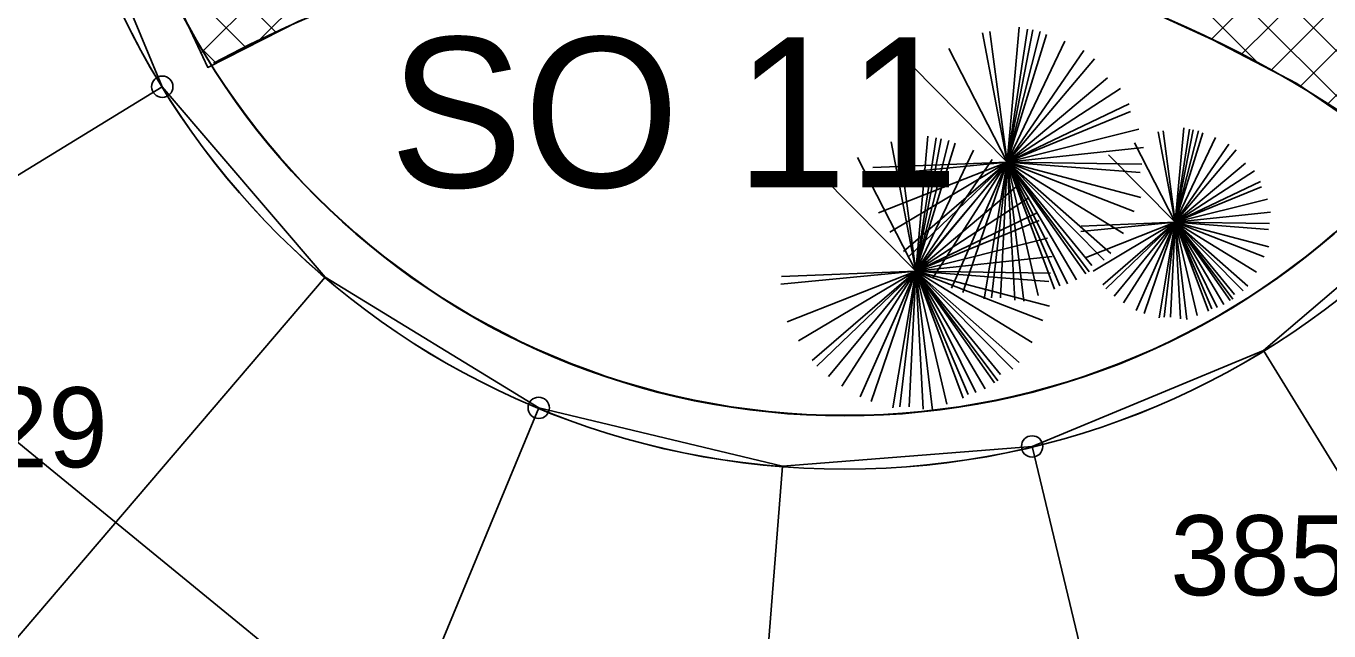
# Model space of a CAD drawing. Extents: x -438233 to -437334, y -1133133 to -1132623.
# Drawn here: x -437501.31 to -437489.11, y -1132701.62 to -1132695.95 of the extents above; entities that cross this region are included whole.
import ezdxf

# ---------------------------------------------------------------- set-up
doc = ezdxf.new("R2010")
doc.units = 0
for name, color, linetype in [('OSY', 7, 'Continuous'), ('SILNA 1', 7, 'Continuous'), ('Vrstva 1', 7, 'Continuous'), ('Vrstva 10', 7, 'Continuous'), ('Vrstva 3', 7, 'Continuous'), ('Vrstva 50', 7, 'Continuous'), ('Vrstva 55', 7, 'Continuous')]:
    doc.layers.add(name, color=color, linetype=linetype)

msp = doc.modelspace()

# ---------------------------------------------------------------- linework, layer by layer
at = {"layer": 'OSY'}
for p, q in [((-437509.414, -1132702.265), (-437500.036, -1132696.515)), ((-437505.653, -1132706.665), (-437498.512, -1132698.299)), ((-437483.972, -1132708.366), (-437489.722, -1132698.989)), ((-437500.718, -1132709.688), (-437496.511, -1132699.525)), ((-437489.319, -1132710.582), (-437491.89, -1132699.887)), ((-437495.089, -1132711.038), (-437494.229, -1132700.072))]:
    msp.add_line(p, q, dxfattribs=at)
msp.add_lwpolyline([(-437495.395, -1132685.302), (-437497.563, -1132686.201), (-437499.347, -1132687.725), (-437500.572, -1132689.726), (-437501.119, -1132692.008), (-437500.935, -1132694.348), (-437500.036, -1132696.515), (-437498.512, -1132698.299), (-437496.511, -1132699.525), (-437494.229, -1132700.072), (-437491.89, -1132699.887), (-437489.722, -1132698.989), (-437487.938, -1132697.464), (-437486.713, -1132695.463), (-437486.165, -1132693.181), (-437486.35, -1132690.842), (-437487.249, -1132688.674), (-437488.773, -1132686.89), (-437490.774, -1132685.665), (-437493.056, -1132685.118)], close=True, dxfattribs=at)
at = {"layer": 'SILNA 1'}
for centre in [(-437500.036, -1132696.515), (-437496.511, -1132699.525), (-437491.89, -1132699.887)]:
    msp.add_circle(centre, 0.1, dxfattribs=at)
at = {"layer": 'Vrstva 1'}
for p, q in [((-437492.124, -1132697.223), (-437492.354, -1132696.011)), ((-437492.124, -1132697.223), (-437492.287, -1132695.997)), ((-437492.124, -1132697.223), (-437492.01, -1132695.956)), ((-437492.124, -1132697.223), (-437491.933, -1132695.974)), ((-437492.124, -1132697.223), (-437491.885, -1132695.983)), ((-437492.124, -1132697.223), (-437491.814, -1132695.997)), ((-437492.124, -1132697.223), (-437491.756, -1132696.024)), ((-437492.124, -1132697.223), (-437491.584, -1132696.088)), ((-437492.124, -1132697.223), (-437492.669, -1132696.157)), ((-437492.124, -1132697.223), (-437491.407, -1132696.175)), ((-437492.124, -1132697.223), (-437491.307, -1132696.253)), ((-437492.124, -1132697.223), (-437493.018, -1132696.317)), ((-437492.124, -1132697.223), (-437491.183, -1132696.431)), ((-437492.124, -1132697.223), (-437491.063, -1132696.532)), ((-437492.124, -1132697.223), (-437490.982, -1132696.674)), ((-437492.124, -1132697.223), (-437490.968, -1132696.747)), ((-437492.98, -1132698.244), (-437492.866, -1132696.977)), ((-437492.98, -1132698.244), (-437492.789, -1132696.995)), ((-437492.124, -1132697.223), (-437490.891, -1132696.912)), ((-437490.55, -1132697.786), (-437490.711, -1132696.937)), ((-437490.55, -1132697.786), (-437490.664, -1132696.928)), ((-437490.55, -1132697.786), (-437490.47, -1132696.899)), ((-437490.55, -1132697.786), (-437490.417, -1132696.912)), ((-437490.55, -1132697.786), (-437490.383, -1132696.918)), ((-437490.55, -1132697.786), (-437490.333, -1132696.928)), ((-437490.55, -1132697.786), (-437490.293, -1132696.947)), ((-437490.55, -1132697.786), (-437490.172, -1132696.992)), ((-437492.98, -1132698.244), (-437493.21, -1132697.032)), ((-437492.98, -1132698.244), (-437493.143, -1132697.018)), ((-437492.98, -1132698.244), (-437492.741, -1132697.004)), ((-437492.98, -1132698.244), (-437492.67, -1132697.018)), ((-437492.98, -1132698.244), (-437492.612, -1132697.045)), ((-437492.98, -1132698.244), (-437492.44, -1132697.109)), ((-437492.124, -1132697.223), (-437490.848, -1132697.085)), ((-437490.55, -1132697.786), (-437490.932, -1132697.04)), ((-437490.55, -1132697.786), (-437490.048, -1132697.053)), ((-437490.55, -1132697.786), (-437489.978, -1132697.107)), ((-437492.98, -1132698.244), (-437493.525, -1132697.178)), ((-437492.124, -1132697.223), (-437493.386, -1132697.346)), ((-437492.124, -1132697.223), (-437493.381, -1132697.273)), ((-437492.124, -1132697.223), (-437493.328, -1132697.698)), ((-437492.124, -1132697.223), (-437493.223, -1132697.877)), ((-437492.124, -1132697.223), (-437493.094, -1132698.059)), ((-437492.124, -1132697.223), (-437493.051, -1132698.114)), ((-437492.98, -1132698.244), (-437492.263, -1132697.196)), ((-437492.124, -1132697.223), (-437492.941, -1132698.21)), ((-437492.124, -1132697.223), (-437492.817, -1132698.302)), ((-437492.124, -1132697.223), (-437492.645, -1132698.402)), ((-437492.124, -1132697.223), (-437492.54, -1132698.444)), ((-437492.124, -1132697.223), (-437492.339, -1132698.503)), ((-437492.124, -1132697.223), (-437492.272, -1132698.494)), ((-437492.124, -1132697.223), (-437492.186, -1132698.494)), ((-437492.124, -1132697.223), (-437490.872, -1132697.552)), ((-437492.124, -1132697.223), (-437491.154, -1132698.078)), ((-437492.124, -1132697.223), (-437491.388, -1132698.27)), ((-437492.124, -1132697.223), (-437491.967, -1132698.526)), ((-437492.124, -1132697.223), (-437492.053, -1132698.517)), ((-437492.124, -1132697.223), (-437491.833, -1132698.471)), ((-437492.124, -1132697.223), (-437491.68, -1132698.412)), ((-437492.124, -1132697.223), (-437491.632, -1132698.38)), ((-437492.124, -1132697.223), (-437491.56, -1132698.361)), ((-437492.124, -1132697.223), (-437491.474, -1132698.325)), ((-437492.124, -1132697.223), (-437491.355, -1132698.251)), ((-437492.124, -1132697.223), (-437491.331, -1132698.192)), ((-437492.124, -1132697.223), (-437491.216, -1132698.142)), ((-437492.124, -1132697.223), (-437490.934, -1132697.684)), ((-437492.124, -1132697.223), (-437491.035, -1132697.89)), ((-437492.124, -1132697.223), (-437490.877, -1132697.319)), ((-437492.124, -1132697.223), (-437490.863, -1132697.241)), ((-437490.55, -1132697.786), (-437491.176, -1132697.152)), ((-437490.55, -1132697.786), (-437489.891, -1132697.232)), ((-437492.98, -1132698.244), (-437493.874, -1132697.338)), ((-437492.98, -1132698.244), (-437492.163, -1132697.274)), ((-437490.55, -1132697.786), (-437489.808, -1132697.302)), ((-437492.98, -1132698.244), (-437492.039, -1132697.452)), ((-437492.096, -1132697.465), (-437492.096, -1132697.47)), ((-437490.55, -1132697.786), (-437489.751, -1132697.402)), ((-437490.55, -1132697.786), (-437489.741, -1132697.453)), ((-437492.98, -1132698.244), (-437491.919, -1132697.553)), ((-437490.55, -1132697.786), (-437489.687, -1132697.568)), ((-437492.98, -1132698.244), (-437491.838, -1132697.695)), ((-437490.55, -1132697.786), (-437489.657, -1132697.69)), ((-437492.98, -1132698.244), (-437491.824, -1132697.768)), ((-437490.55, -1132697.786), (-437491.433, -1132697.872)), ((-437490.55, -1132697.786), (-437491.43, -1132697.821)), ((-437490.55, -1132697.786), (-437491.393, -1132698.119)), ((-437490.55, -1132697.786), (-437491.32, -1132698.243)), ((-437490.55, -1132697.786), (-437491.229, -1132698.371)), ((-437490.55, -1132697.786), (-437491.199, -1132698.41)), ((-437490.55, -1132697.786), (-437491.122, -1132698.477)), ((-437490.55, -1132697.786), (-437491.035, -1132698.541)), ((-437490.55, -1132697.786), (-437490.915, -1132698.611)), ((-437490.55, -1132697.786), (-437490.841, -1132698.64)), ((-437490.55, -1132697.786), (-437490.701, -1132698.682)), ((-437490.55, -1132697.786), (-437490.654, -1132698.676)), ((-437490.55, -1132697.786), (-437490.594, -1132698.676)), ((-437490.55, -1132697.786), (-437489.674, -1132698.016)), ((-437490.55, -1132697.786), (-437489.871, -1132698.384)), ((-437490.55, -1132697.786), (-437490.035, -1132698.519)), ((-437490.55, -1132697.786), (-437490.44, -1132698.698)), ((-437490.55, -1132697.786), (-437490.5, -1132698.691)), ((-437490.55, -1132697.786), (-437490.346, -1132698.659)), ((-437490.55, -1132697.786), (-437490.239, -1132698.618)), ((-437490.55, -1132697.786), (-437490.206, -1132698.596)), ((-437490.55, -1132697.786), (-437490.156, -1132698.583)), ((-437490.55, -1132697.786), (-437490.095, -1132698.557)), ((-437490.55, -1132697.786), (-437490.012, -1132698.506)), ((-437490.55, -1132697.786), (-437489.995, -1132698.464)), ((-437490.55, -1132697.786), (-437489.915, -1132698.429)), ((-437490.55, -1132697.786), (-437489.717, -1132698.109)), ((-437490.55, -1132697.786), (-437489.788, -1132698.253)), ((-437490.55, -1132697.786), (-437489.677, -1132697.853)), ((-437490.55, -1132697.786), (-437489.667, -1132697.798)), ((-437492.98, -1132698.244), (-437491.747, -1132697.933)), ((-437490.53, -1132697.955), (-437490.53, -1132697.959)), ((-437492.98, -1132698.244), (-437491.704, -1132698.106)), ((-437492.98, -1132698.244), (-437494.242, -1132698.367)), ((-437492.98, -1132698.244), (-437494.237, -1132698.294)), ((-437492.98, -1132698.244), (-437494.184, -1132698.719)), ((-437492.98, -1132698.244), (-437494.079, -1132698.898)), ((-437492.98, -1132698.244), (-437493.95, -1132699.08)), ((-437492.98, -1132698.244), (-437493.907, -1132699.135)), ((-437492.98, -1132698.244), (-437493.797, -1132699.231)), ((-437492.98, -1132698.244), (-437493.673, -1132699.323)), ((-437492.98, -1132698.244), (-437493.501, -1132699.423)), ((-437492.98, -1132698.244), (-437493.396, -1132699.465)), ((-437492.98, -1132698.244), (-437493.195, -1132699.524)), ((-437492.98, -1132698.244), (-437493.128, -1132699.515)), ((-437492.98, -1132698.244), (-437493.042, -1132699.515)), ((-437492.98, -1132698.244), (-437491.728, -1132698.573)), ((-437492.98, -1132698.244), (-437492.01, -1132699.099)), ((-437492.98, -1132698.244), (-437492.244, -1132699.291)), ((-437492.98, -1132698.244), (-437492.823, -1132699.547)), ((-437492.98, -1132698.244), (-437492.909, -1132699.538)), ((-437492.98, -1132698.244), (-437492.689, -1132699.492)), ((-437492.98, -1132698.244), (-437492.536, -1132699.433)), ((-437492.98, -1132698.244), (-437492.488, -1132699.401)), ((-437492.98, -1132698.244), (-437492.416, -1132699.382)), ((-437492.98, -1132698.244), (-437492.33, -1132699.346)), ((-437492.98, -1132698.244), (-437492.211, -1132699.272)), ((-437492.98, -1132698.244), (-437492.187, -1132699.213)), ((-437492.98, -1132698.244), (-437492.072, -1132699.163)), ((-437492.98, -1132698.244), (-437491.79, -1132698.705)), ((-437492.98, -1132698.244), (-437491.891, -1132698.911)), ((-437492.98, -1132698.244), (-437491.733, -1132698.34)), ((-437492.98, -1132698.244), (-437491.719, -1132698.262)), ((-437492.952, -1132698.486), (-437492.952, -1132698.491)), ((-437501.114, -1132700.082), (-437501.114, -1132700.082))]:
    msp.add_line(p, q, dxfattribs=at)
for centre, radius in [((-437493.643, -1132692.599), 21.662), ((-437493.643, -1132692.599), 7.5), ((-437493.643, -1132692.6), 7.5), ((-437493.643, -1132692.599), 7), ((-437493.643, -1132692.6), 7), ((-437493.642, -1132692.595), 7)]:
    msp.add_circle(centre, radius, dxfattribs=at)
at = {"layer": 'Vrstva 10'}
msp.add_lwpolyline([(-437508.993, -1132693.615), (-437492.614, -1132707.039)], dxfattribs=at)
at = {"layer": 'Vrstva 50'}
for p, q in [((-437499.15, -1132696.1), (-437494.659, -1132691.608)), ((-437499.673, -1132696.198), (-437496.069, -1132692.594)), ((-437491.581, -1132694.485), (-437489.766, -1132696.3)), ((-437500.283, -1132694.692), (-437498.969, -1132696.007)), ((-437490.948, -1132694.694), (-437488.595, -1132697.047)), ((-437490.285, -1132694.933), (-437488.203, -1132697.015)), ((-437500.086, -1132695.314), (-437499.25, -1132696.15)), ((-437490.21, -1132696.069), (-437489.468, -1132695.327)), ((-437489.931, -1132696.214), (-437489.189, -1132695.472)), ((-437489.652, -1132696.36), (-437488.924, -1132695.631)), ((-437489.378, -1132696.509), (-437488.67, -1132695.801)), ((-437489.126, -1132696.682), (-437488.416, -1132695.972)), ((-437499.714, -1132696.11), (-437499.531, -1132696.293))]:
    msp.add_line(p, q, dxfattribs=at)
at = {"layer": 'Vrstva 55'}
msp.add_lwpolyline([(-437491.641, -1132687.636), (-437492.559, -1132689.237), (-437493.685, -1132690.7), (-437494.905, -1132691.838), (-437496.927, -1132693.151), (-437498.401, -1132693.778), (-437500.406, -1132694.257), (-437500.14, -1132695.198), (-437499.796, -1132695.934), (-437499.61, -1132696.334), (-437498.757, -1132695.899), (-437498.183, -1132695.674), (-437497.193, -1132695.365), (-437496.21, -1132695.175), (-437495.215, -1132695.064), (-437493.971, -1132695.067), (-437493.252, -1132695.151), (-437492.609, -1132695.263), (-437491.462, -1132695.568), (-437490.785, -1132695.807), (-437490.198, -1132696.074), (-437489.412, -1132696.485), (-437488.351, -1132697.214)], dxfattribs=at)
for radius, end in [(11.281, 75.1608), (10.281, 118.4553)]:
    msp.add_arc((-437494.659, -1132705.334), radius, 52.1563, end, dxfattribs=at)

# ---------------------------------------------------------------- texts
at = {"layer": 'Vrstva 1'}
msp.add_text('SO 11 ', height=1.4063, dxfattribs=at).set_placement((-437497.909, -1132697.458))
at = {"layer": 'Vrstva 3'}
for s, p in [('385.29 ', (-437503.614, -1132700.082)), ('385.08 ', (-437490.596, -1132701.282))]:
    msp.add_text(s, height=0.75, dxfattribs=at).set_placement(p)

doc.saveas('drawing.dxf')
